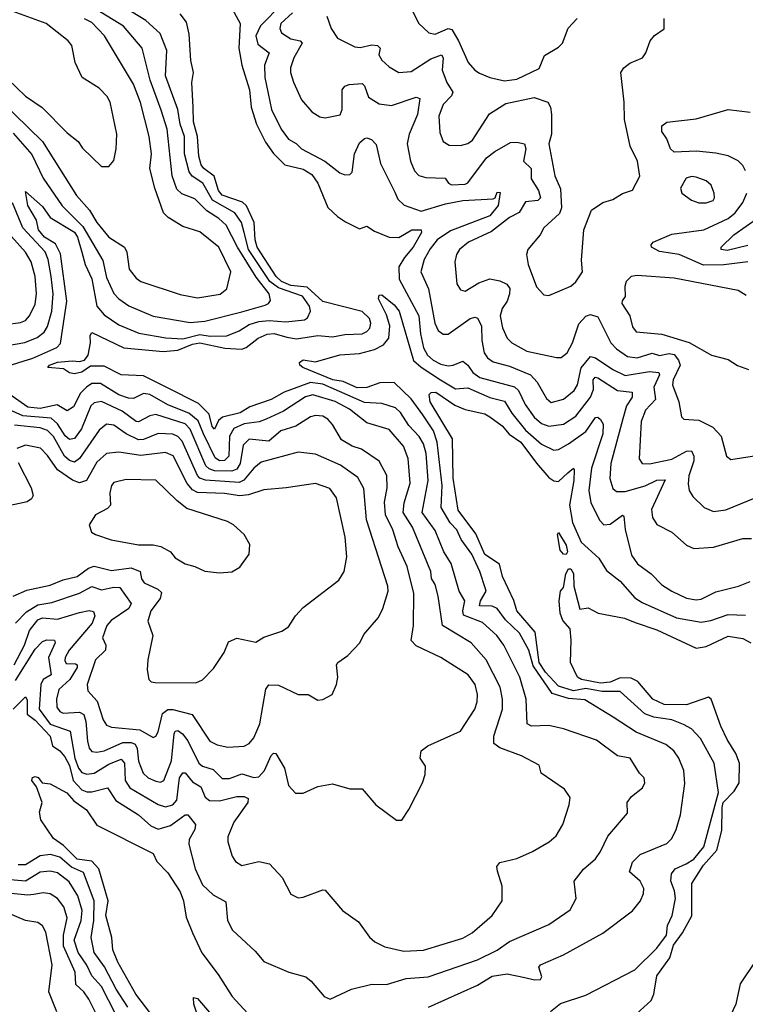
# Model space of a CAD drawing. Extents: x 1552294 to 1694791, y 811929 to 917222.
# Tile 378 of 643: x 1624352 to 1627305, y 902134 to 906141. Entities that reach past the tile are written whole.
import ezdxf

# ---------------------------------------------------------------- set-up
doc = ezdxf.new("R2010")
doc.units = 0

msp = doc.modelspace()

# ---------------------------------------------------------------- linework, layer by layer
at = {"layer": '0CON10XD'}
for points in [[(1624305, 904731.3), (1624405, 904763.1), (1624502.9, 904807.1), (1624517.8, 904822.2), (1624542.9, 904995), (1624518, 905188), (1624497.9, 905227.9), (1624452.2, 905255), (1624428.5, 905285), (1624420.7, 905325), (1624384.8, 905385), (1624375, 905441.2), (1624445, 905380.8), (1624475.5, 905335.5), (1624575, 905275.5), (1624586.9, 905255), (1624604.6, 905194.6), (1624618.1, 905145), (1624645.4, 905085.4), (1624665.7, 904975), (1624695, 904939.5), (1624755, 904899), (1624837.1, 904865), (1624946.2, 904846.2), (1625015, 904842.4), (1625085, 904859.9), (1625126.9, 904853.1), (1625195, 904854.4), (1625245, 904874.4), (1625285, 904899.8), (1625325, 904912.7), (1625366.4, 904916.4), (1625435, 904910.7), (1625510.2, 904919.8), (1625523.3, 904926.7), (1625535.4, 904955), (1625531.6, 904975), (1625503.1, 905015), (1625405, 905049.3), (1625369.1, 905075), (1625282.4, 905205), (1625264.5, 905274.5), (1625253.7, 905315), (1625226.6, 905355), (1625136.2, 905406.2), (1625097.2, 905475), (1625054.1, 905504.1), (1625041.3, 905521.3), (1625022.5, 905595), (1625022.5, 905665), (1625004.7, 905715), (1624995.5, 905775), (1624945, 905912.5), (1624950.5, 906015), (1624923.3, 906085), (1624865, 906137.2), (1624729.6, 906219.6)], [(1624264.6, 905935), (1624375, 905829.6), (1624442.9, 905782.9), (1624545, 905679.5), (1624589.4, 905645), (1624607.9, 905617.9), (1624685, 905543.8), (1624715, 905543.8), (1624735, 905567.5), (1624744.3, 905615), (1624746.8, 905675), (1624720, 905805), (1624707.4, 905827.4), (1624675, 905861.5), (1624605.7, 905905), (1624577, 905967), (1624563.5, 906035), (1624548.9, 906055), (1624460, 906125), (1624294.6, 906185)], [(1624735, 905026.9), (1624755, 905004.1), (1624796.3, 904976.3), (1624895, 904934.2), (1625045, 904908.3), (1625105, 904914.4), (1625255, 904951.5), (1625350.6, 904979.4), (1625364.1, 904985.9), (1625371.8, 904998.2), (1625366.9, 905025), (1625313.4, 905093.4), (1625238, 905215), (1625191.4, 905305), (1625161.8, 905331.8), (1625112.6, 905362.6), (1625065, 905411.9), (1625011.3, 905431.3), (1624991.1, 905451.1), (1624972.4, 905505), (1624952.4, 905695), (1624927.3, 905772.7), (1624882.8, 905895), (1624850, 906025), (1624773.7, 906113.7), (1624665, 906181.2)], [(1625215.9, 906185), (1625249.2, 906125), (1625243.1, 906025), (1625256.1, 905955), (1625287.3, 905855), (1625294.3, 905785), (1625315.2, 905715), (1625352, 905642), (1625385, 905596.7), (1625430.5, 905550.5), (1625505, 905532.8), (1625540.5, 905510.5), (1625565.6, 905475), (1625605.9, 905375.9), (1625645, 905339.6), (1625678.2, 905318.2), (1625735, 905289.4), (1625765, 905300), (1625795, 905280), (1625855, 905255.4), (1625895, 905254.7), (1625947.5, 905285), (1625985.7, 905285), (1625987.1, 905275), (1625952.3, 905215), (1625917.2, 905172.8), (1625894.8, 905135), (1625896.6, 905085), (1625975.5, 904935), (1625982.2, 904862.2), (1625995.4, 904804.6), (1626011.9, 904775), (1626033.7, 904755), (1626065, 904738.1), (1626095, 904732.2), (1626116, 904734), (1626155, 904751.1), (1626174.8, 904734.8), (1626195.8, 904705), (1626224.6, 904684.6), (1626365, 904647), (1626381.6, 904631.6), (1626408.4, 904575), (1626445, 904523), (1626475, 904497.1), (1626505, 904486.5), (1626565, 904494.4), (1626615, 904527), (1626675.2, 904605), (1626686.5, 904635), (1626685.4, 904675), (1626693.9, 904686.1), (1626705, 904683.6), (1626785, 904631.9), (1626844.6, 904624.6), (1626843.6, 904605), (1626821.4, 904568.6), (1626806.6, 904516.6), (1626757.8, 904335), (1626753.8, 904273.8), (1626765, 904232.5), (1626780.6, 904220.6), (1626815, 904221.1), (1626896.7, 904243.3), (1626945, 904267.3), (1626978.7, 904268.7), (1626923.1, 904146.9), (1626926.4, 904115), (1626945, 904086.9), (1627005, 904055.4), (1627065, 904002.7), (1627095, 903988.8), (1627175, 903994.6), (1627295, 904029.6), (1627329.8, 904029.8)], [(1625419.6, 906205), (1625331.8, 906115), (1625312, 906075), (1625320.9, 906040.9), (1625366.9, 906005), (1625348.4, 905955), (1625349.8, 905905), (1625376.6, 905775), (1625415.3, 905695), (1625445, 905654.6), (1625476.5, 905636.5), (1625497.8, 905615), (1625593.5, 905565), (1625655, 905516.7), (1625675, 905508.9), (1625695, 905510), (1625705, 905520), (1625714.2, 905595), (1625735, 905638.9), (1625755, 905657.5), (1625765, 905660), (1625783, 905653), (1625802.9, 905632.9), (1625820.2, 905555), (1625878.5, 905438.5), (1625890.5, 905410.5), (1625916.3, 905386.3), (1625985, 905362), (1626085, 905391.7), (1626155, 905404.4), (1626278.5, 905411.5), (1626286.2, 905415), (1626295, 905438.6), (1626307, 905437), (1626298.8, 905385), (1626265, 905342.6), (1626105, 905281.4), (1626050.2, 905245), (1626021.4, 905208.6), (1625997.7, 905165), (1625984.7, 905115), (1626015.4, 905045), (1626041.1, 904905), (1626055.2, 904875.2), (1626075, 904860.4), (1626095, 904860.4), (1626185, 904924.7), (1626205, 904930), (1626215, 904926.1), (1626230.4, 904895), (1626231.7, 904835), (1626241.9, 904785), (1626254.8, 904764.8), (1626278.9, 904748.9)], [(1625940.5, 906195), (1625975, 906125.8), (1626017.1, 906087.1), (1626042.1, 906082.1), (1626095, 906104.8), (1626110.2, 906100.2), (1626137.4, 906055), (1626176.9, 905966.9), (1626203.3, 905935), (1626223, 905923), (1626265, 905905.4), (1626325, 905891.6), (1626375, 905899.1), (1626465, 905941.9), (1626488, 905995), (1626545, 906029.2), (1626560.8, 906045), (1626583.8, 906106.2), (1626620.8, 906145)], [(1624215, 905867.9), (1624444.6, 905644.6), (1624582.7, 905425), (1624635.7, 905365), (1624665, 905315.3), (1624715, 905255.3), (1624778.5, 905215), (1624788.2, 905195), (1624796.9, 905125), (1624825, 905089.1), (1624844.3, 905075), (1625005, 905021.8), (1625075, 905009.3), (1625167, 905023), (1625194.5, 905045), (1625211.5, 905115), (1625162.5, 905215), (1625085, 905277.3), (1625015, 905299.1), (1624955.7, 905335.7), (1624937.1, 905355), (1624901.5, 905455), (1624881.1, 905535), (1624888.1, 905595), (1624878.9, 905665), (1624843.7, 905803.7), (1624815, 905878.2), (1624696.4, 906075), (1624645, 906128.8), (1624615, 906143.6)], [(1626042.2, 904062.2), (1625990, 904135), (1626013.8, 904265), (1626006.3, 904375), (1625995, 904414.4), (1625976.8, 904445), (1625935, 904489.3), (1625901.8, 904541.8), (1625881.2, 904561.2), (1625825, 904579.1), (1625755, 904582.4), (1625585, 904656.9), (1625535, 904663.6), (1625428.2, 904625), (1625375, 904595.2), (1625288.5, 904565), (1625248.9, 904541.1), (1625176.8, 904523.2), (1625160.8, 904509.2), (1625145, 904474.5), (1625134.5, 904485), (1625122.8, 904535), (1625078.7, 904578.7), (1624953, 904643), (1624855, 904690.6), (1624765, 904695.8), (1624695, 904730.8), (1624639.5, 904730.5), (1624605, 904706.8), (1624575, 904698.8), (1624555, 904703.6), (1624530, 904720), (1624466.7, 904725), (1624472.5, 904735), (1624505, 904746.6), (1624565, 904752.5), (1624595, 904749.1), (1624616, 904755), (1624630.6, 904775), (1624639.6, 904825), (1624638.5, 904855), (1624645, 904867.1), (1624775, 904805.2), (1624935, 904790.3), (1624995, 904795.7), (1625055, 904820.1), (1625085, 904825.7), (1625186.1, 904803.9), (1625255, 904799.7), (1625273.5, 904806.5), (1625321.6, 904845), (1625358.6, 904861.4), (1625386.6, 904863.4), (1625438.5, 904848.5), (1625477.9, 904842.1), (1625565, 904855.7), (1625625, 904849.8), (1625675, 904859.5), (1625745, 904862.2), (1625765, 904871.3), (1625776.3, 904885), (1625781.1, 904905), (1625775.2, 904925), (1625745, 904953.2), (1625585, 904993.6), (1625522, 905052), (1625455, 905058.7), (1625416.9, 905075), (1625395, 905094.9), (1625318.3, 905215), (1625310.1, 905245), (1625305.3, 905315.3), (1625275, 905383.1), (1625257.9, 905397.9), (1625175, 905426.6), (1625161.1, 905445), (1625143.7, 905503.7), (1625100.6, 905535), (1625089.8, 905549.8), (1625080.2, 905585), (1625075.5, 905665), (1625059.1, 905725), (1625057.4, 905785), (1625051.5, 905885), (1625058.9, 905925), (1625048.2, 905975), (1625041.1, 906081.1), (1625030, 906130), (1625004.5, 906165)], [(1625461.2, 906168.8), (1625414.2, 906125), (1625409.7, 906105), (1625417.3, 906087.3), (1625455, 906063), (1625492.9, 906055), (1625500.9, 906045), (1625467.8, 905985), (1625453.4, 905945), (1625453.3, 905925), (1625465.9, 905885.9), (1625498.9, 905815), (1625540, 905765), (1625573.3, 905745), (1625595, 905741.4), (1625656.2, 905753.8), (1625663.3, 905775), (1625663.8, 905855), (1625675, 905870.5), (1625692.6, 905877.4), (1625745, 905881.5), (1625755, 905871.4), (1625770.9, 905825), (1625815, 905797.8), (1625865, 905791.9), (1625965, 905825.7), (1625980.4, 905820.4), (1625971, 905755), (1625937, 905675), (1625928.9, 905635), (1625942.3, 905565), (1625958.7, 905525), (1625976.2, 905506.2), (1626005, 905498.6), (1626082.5, 905495), (1626096.2, 905475), (1626108.3, 905468.3), (1626165, 905471.6), (1626175, 905477.1), (1626251.5, 905578.5), (1626285, 905604.4), (1626349.2, 905640.8), (1626375, 905642.6), (1626405.4, 905635), (1626411, 905615), (1626402.4, 905565), (1626432.5, 905535), (1626433.5, 905493.5), (1626463.3, 905445), (1626471.2, 905415), (1626460, 905405), (1626410.3, 905399.7), (1626384.3, 905355.7), (1626345, 905335.3), (1626271.3, 905278.7), (1626178.2, 905235), (1626141.8, 905205), (1626129.3, 905185), (1626121.8, 905155), (1626131.2, 905065), (1626145, 905041.1), (1626165, 905036.2), (1626220.8, 905069.2), (1626265, 905085.7), (1626305, 905078.4), (1626334, 905064), (1626346, 905046), (1626344.8, 905025), (1626335.2, 904995), (1626314.8, 904965), (1626306.7, 904935), (1626317.1, 904887.1), (1626336, 904845), (1626355, 904825.3), (1626415, 904791.6), (1626536.1, 904766.1), (1626555, 904766.4), (1626580, 904785), (1626601.2, 904825), (1626627.5, 904902.5), (1626655, 904934.7), (1626675, 904941.2), (1626705, 904930.9), (1626757.8, 904825), (1626780.7, 904800.7), (1626825, 904770.4), (1626865, 904764.1), (1626925, 904783.3), (1626955, 904774.1), (1626995, 904782.3), (1627015, 904777.4), (1627032.9, 904755), (1627039.7, 904735), (1627011.6, 904675), (1627008.7, 904655), (1627033.6, 904585), (1627044.4, 904524.4), (1627055, 904514.3), (1627115, 904510.9), (1627171.8, 904481.8), (1627205.9, 904445.9), (1627228, 904365), (1627245, 904350.8), (1627445, 904381.5)], [(1625601.1, 906155), (1625618.6, 906105), (1625645.4, 906065.4), (1625715, 906030), (1625737.2, 906027.2), (1625785, 906037.6), (1625807.5, 906035), (1625818.1, 906025), (1625812.9, 905997.1), (1625825, 905976.5), (1625855, 905948.9), (1625895, 905925.6), (1625945, 905930), (1626025, 905981.6), (1626067.8, 905997.8), (1626075.5, 905985), (1626070.8, 905935), (1626089.5, 905885), (1626114, 905845), (1626108.7, 905831.3), (1626074.6, 905795), (1626057.3, 905747.3), (1626061.7, 905681.7), (1626075.4, 905645.4), (1626099.5, 905629.5), (1626145, 905628.8), (1626175, 905636.6), (1626195, 905650.4), (1626263.1, 905756.9), (1626330.1, 905799.9), (1626445, 905823.7), (1626500.4, 905805), (1626512.1, 905785), (1626515.8, 905755), (1626516.2, 905675), (1626504.7, 905635), (1626529.6, 905505), (1626552.2, 905452.2), (1626556.5, 905375), (1626548.4, 905351.6), (1626485, 905293.8), (1626470, 905265), (1626418.9, 905205), (1626413.8, 905185), (1626420.4, 905145), (1626455, 905053.8), (1626485, 905021.2), (1626505, 905018), (1626595, 905055.8), (1626615, 905074.2), (1626641.9, 905115), (1626638.3, 905161.7), (1626647.5, 905285), (1626678, 905365), (1626725, 905396.7), (1626765, 905408.8), (1626805, 905433.8), (1626845, 905446.7), (1626875.9, 905504.1), (1626865.6, 905565), (1626836.4, 905626.4), (1626813.1, 905735), (1626811.4, 905805), (1626797.5, 905925), (1626810, 905945), (1626835, 905964.3), (1626886.7, 905985), (1626900, 906005), (1626916.7, 906055), (1626935, 906076), (1626975, 906103.3), (1626974.2, 906145.8)], [(1627305.6, 905525.6), (1627295, 905547.3), (1627276, 905566), (1627235, 905586.3), (1627185, 905597.6), (1627106, 905606), (1627015, 905601.8), (1627000, 905615), (1626985.3, 905655.3), (1626964.5, 905685), (1626965, 905708), (1626985, 905723.8), (1627105, 905736.6), (1627235.2, 905775.2), (1627325, 905763.7)], [(1624325, 905678.1), (1624401.5, 905591.5), (1624447.4, 905495), (1624525, 905383.2), (1624609, 905299), (1624690.5, 905160.5), (1624705, 905091.4), (1624735, 905026.9)], [(1627145, 905394.6), (1627174.2, 905405), (1627178.8, 905415), (1627178, 905435), (1627165, 905467.8), (1627145, 905484.5), (1627105, 905500), (1627085, 905501.9), (1627063.8, 905495), (1627041.2, 905455), (1627046.2, 905435), (1627085, 905405.8), (1627115.6, 905395.6), (1627145, 905394.6)], [(1627315, 905155.7), (1627216.8, 905143.2), (1627135, 905142), (1627035, 905185.2), (1626955, 905197.6), (1626923.1, 905215), (1626921.5, 905225), (1626930, 905235), (1627005, 905267.1), (1627135.2, 905284.8), (1627235, 905331.6), (1627263.1, 905355), (1627295, 905396.4), (1627310.5, 905435)], [(1624245, 904805.2), (1624372.9, 904827.1), (1624423.1, 904846.9), (1624451.4, 904868.6), (1624465, 904891.9), (1624482.4, 904955), (1624487.2, 905025), (1624480.4, 905095), (1624468.1, 905165), (1624455.7, 905195.7), (1624364.1, 905294.1), (1624322.4, 905395)], [(1627315, 905221.4), (1627231, 905201), (1627206.7, 905205), (1627205.8, 905215), (1627257.5, 905265), (1627357.8, 905335)], [(1624285, 904898.4), (1624355, 904908.1), (1624375, 904916.7), (1624391.8, 904935), (1624415, 904982.9), (1624420.2, 905025), (1624415.2, 905095), (1624397.8, 905155), (1624375.2, 905195), (1624318.7, 905258.7)], [(1627307.8, 905017.8), (1627275, 905038.2), (1627015, 905088.7), (1626865, 905100), (1626840, 905095), (1626820, 905075), (1626814.3, 905055), (1626816, 905014), (1626802.9, 904997.1), (1626802.5, 904985), (1626834.6, 904935), (1626845, 904890), (1626860.3, 904870.3), (1626965, 904860.4), (1627076.4, 904826.4), (1627167.5, 904775), (1627235, 904757.5), (1627273.2, 904733.2), (1627317.5, 904717.5)], [(1626015, 902122.2), (1626215, 902211.6), (1626275, 902247.8), (1626335, 902257.5), (1626407.2, 902242.8), (1626446.2, 902233.8), (1626471.4, 902235), (1626476.7, 902245), (1626464.1, 902285), (1626471.1, 902295), (1626564.2, 902335), (1626725, 902422.9), (1626845.9, 902514.1), (1626877.8, 902555), (1626890.6, 902585), (1626892.2, 902605), (1626876.5, 902635), (1626832.9, 902672.9), (1626845, 902712.5), (1626876.4, 902743.6), (1626985, 902788.2), (1627005, 902808.6), (1627022.7, 902845), (1627041.2, 902905), (1627058.3, 903031.7), (1627054, 903085), (1627034, 903135), (1627013.1, 903165), (1626981.1, 903191.1), (1626861, 903241), (1626767.1, 903302.9), (1626652.1, 903372.1), (1626585, 903377.9), (1626518.2, 903398.2), (1626441.4, 903511.4), (1626423.1, 903575), (1626385, 903644.3), (1626328.9, 903698.9), (1626294.2, 903745), (1626275, 903753.3), (1626223.3, 903755), (1626226.8, 903775), (1626249.4, 903815), (1626247.8, 903825), (1626224.1, 903895), (1626191.1, 903965), (1626148.3, 904025), (1626131.2, 904065), (1626103.3, 904093.3), (1626066.3, 904155), (1626070.8, 904245), (1626051.1, 904421.1), (1626035, 904466.9), (1625991.9, 904531.9), (1625945, 904598.1), (1625875, 904664), (1625816.8, 904663.2), (1625765, 904643.4), (1625725, 904643), (1625668, 904668), (1625626.4, 904675), (1625504.3, 904725), (1625492.2, 904735), (1625490.6, 904745), (1625505, 904756.2), (1625555, 904748.8), (1625655, 904776.1), (1625735, 904782.5), (1625795, 904798.3), (1625832.3, 904817.7), (1625853.8, 904845), (1625858.3, 904895), (1625845, 904939.4), (1625811.2, 905005), (1625815, 905019.5), (1625825, 905020.9), (1625875, 904980), (1625895.9, 904955), (1625954.3, 904754.3), (1625985, 904726.3), (1626064.5, 904674.5)], [(1626278.9, 904748.9), (1626345, 904731), (1626430.4, 904695), (1626457.1, 904665), (1626495, 904598.9), (1626515, 904582.5), (1626565, 904596.7), (1626608.5, 904631.5), (1626621.7, 904655), (1626636.2, 904723.8), (1626675, 904769.3), (1626695, 904764.8), (1626765, 904717), (1626815, 904692), (1626915, 904709.5), (1626952.2, 904705), (1626955.7, 904695), (1626932.3, 904645), (1626939, 904595), (1626898.3, 904551.7), (1626881.4, 904505), (1626873.2, 904353.2), (1626885, 904334.5), (1626915, 904332.9), (1627005, 904352.7), (1627065, 904384.6), (1627085, 904385.6), (1627094.7, 904365), (1627095.2, 904345), (1627075.2, 904285), (1627071.9, 904251.9), (1627076.2, 904225), (1627090.5, 904200.5), (1627137.5, 904155), (1627175, 904139.6), (1627225, 904146), (1627345, 904194.5)], [(1624335, 903451.5), (1624415, 903579.3), (1624445, 903610.3), (1624462.6, 903617.4), (1624493.3, 903615), (1624496.5, 903605), (1624469.3, 903545), (1624479.6, 903475), (1624446.7, 903455), (1624437, 903435), (1624430.6, 903335), (1624475, 903273.1), (1624556.8, 903245), (1624576.2, 903135), (1624590.5, 903095), (1624605, 903077.6), (1624625, 903070.6), (1624655, 903074.4), (1624715, 903111.6), (1624765, 903131.4), (1624777.9, 903115), (1624780.8, 903045), (1624800.3, 903015), (1624915, 902947.5), (1624945, 902938), (1624975, 902945.2), (1624991.8, 902965), (1625002.6, 903055), (1625015, 903076.3), (1625025, 903075.3), (1625055, 903039.7), (1625088.4, 903018.4), (1625106.7, 902976.7), (1625123.8, 902963.8), (1625165, 902961.4), (1625235, 902979.8), (1625265, 902979.7), (1625281.2, 902971.2), (1625280.5, 902955), (1625223.5, 902875), (1625199.3, 902815), (1625199.3, 902795), (1625216.6, 902736.6), (1625229.6, 902715), (1625255, 902698), (1625325, 902714.6), (1625368.8, 902705), (1625420.3, 902650.3), (1625455, 902582), (1625485, 902567.5), (1625505, 902569.2), (1625585, 902600), (1625595, 902598), (1625665, 902516), (1625729.8, 902469.8), (1625775, 902407.5), (1625797.4, 902387.4), (1625837.4, 902367.4), (1625915, 902350), (1625995, 902353.4), (1626155, 902402.5), (1626192.9, 902425), (1626274.5, 902495), (1626315.4, 902554.6), (1626315.6, 902615), (1626296.5, 902675), (1626293.5, 902695), (1626305, 902710.6), (1626375, 902727.5), (1626438, 902755), (1626506, 902795), (1626535, 902820), (1626561.4, 902865), (1626587.8, 902945), (1626591.5, 902975), (1626569, 903009), (1626473.3, 903075), (1626465, 903106.7), (1626393.8, 903145), (1626305, 903178.1), (1626281.8, 903195), (1626281.4, 903225), (1626316.7, 903335), (1626317.1, 903375), (1626307, 903425), (1626250.3, 903535), (1626189.3, 903605), (1626071.8, 903675), (1626054.2, 903795), (1626042.3, 903842.3), (1626027.2, 903867.2), (1626024.7, 903895.3), (1625950.6, 904075), (1625911.7, 904135), (1625916.8, 904175), (1625941.2, 904255), (1625932.8, 904355), (1625913.7, 904405), (1625855, 904472.8), (1625765, 904500.6), (1625693.3, 904555), (1625635, 904587.2), (1625545, 904613.8), (1625515, 904605.5), (1625425, 904547.9), (1625355, 904514.4), (1625325.8, 904504.2), (1625265, 904495.9), (1625222.5, 904477.5), (1625204.9, 904445.1), (1625203, 904365), (1625185, 904346.5), (1625165, 904345.5), (1625146.9, 904356.9), (1625099.1, 904455), (1625077.8, 904507.8), (1625040, 904540), (1624955, 904573.2), (1624881.8, 904615), (1624855, 904619.2), (1624815, 904598.6), (1624795, 904600.9), (1624755, 904614.5), (1624679.9, 904659.9), (1624645, 904660), (1624623, 904645), (1624599.7, 904620.3), (1624570.9, 904565), (1624545, 904548.5), (1624503.7, 904573.7), (1624435, 904558.3), (1624385, 904564.1), (1624308, 904618)], [(1626064.5, 904674.5), (1626125, 904638), (1626175, 904642.8), (1626265, 904603.2), (1626325, 904588.2), (1626355, 904538.9), (1626410, 904470.1), (1626475, 904412.9), (1626525, 904388.1), (1626545, 904391.6), (1626585.2, 904414.8), (1626655.5, 904464.5), (1626695, 904521.1), (1626705, 904522.7), (1626715, 904514), (1626725.5, 904495), (1626724.6, 904455), (1626678.4, 904315), (1626667.2, 904225), (1626676.3, 904175), (1626712.6, 904102.6), (1626729.2, 904085), (1626755, 904087.8), (1626805, 904124.3), (1626810.8, 904120.8), (1626816.2, 904066.2), (1626841.5, 903961.5), (1626866.2, 903926.2), (1626921.4, 903885), (1626965, 903840.5), (1627005, 903814.6), (1627065, 903786.1), (1627105, 903779.6), (1627125, 903783.1), (1627185, 903811.8), (1627276.2, 903835), (1627325, 903854.5)], [(1626511.4, 902105), (1626552.7, 902137.3), (1626655, 902171.4), (1626855, 902274.2), (1626945, 902362.5), (1626983.3, 902415), (1626988.4, 902455), (1627006.7, 902495), (1627020.7, 902565), (1627016.8, 902595), (1627001.8, 902635), (1627004, 902665), (1627019.5, 902685), (1627064.2, 902705), (1627095, 902724.7), (1627135.3, 902775), (1627196.1, 902996.1), (1627177.8, 903115), (1627122.3, 903215), (1627085, 903254.6), (1627052.5, 903272.5), (1627005, 903291.6), (1626932.3, 903302.3), (1626895, 903316), (1626795, 903407), (1626722.7, 903407.3), (1626655, 903419), (1626605, 903409.1), (1626545, 903428.2), (1626491, 903485), (1626465.4, 903525), (1626448.8, 903648.8), (1626374.2, 903735), (1626363, 903777), (1626316.7, 903875), (1626304.8, 903925), (1626244.4, 903964.4), (1626207.7, 904047.7), (1626136, 904145), (1626115.1, 904275), (1626112.4, 904435), (1626021.9, 904585), (1626017.6, 904615), (1626026.4, 904623.6), (1626045, 904625.2), (1626121.8, 904571.8), (1626165, 904553.9), (1626245, 904536.2), (1626265.5, 904525), (1626315, 904488.1), (1626343.9, 904453.9), (1626391.7, 904421.7), (1626455, 904335.7), (1626505, 904278.2), (1626525, 904264.2), (1626545, 904261.8), (1626582.9, 904297.1), (1626605, 904315.5), (1626608.3, 904308.3), (1626607.3, 904265), (1626588.6, 904165), (1626601.3, 904095), (1626637, 904015), (1626708.6, 903948.6), (1626739.5, 903899.5), (1626795, 903855.3), (1626855, 903788.4), (1626885, 903769.4), (1627025, 903707), (1627125, 903688.8), (1627164.5, 903695.5), (1627235, 903720.2), (1627305, 903717.4)], [(1624329, 903515), (1624371.6, 903595), (1624391.6, 903655), (1624425, 903697.7), (1624445, 903707), (1624505, 903700.9), (1624595, 903728.7), (1624635, 903735.8), (1624652.3, 903732.3), (1624657.6, 903715), (1624646, 903685), (1624553.4, 903575), (1624537.3, 903545), (1624535, 903533.3), (1624541.3, 903521.3), (1624578.7, 903518.7), (1624585.2, 903515.2), (1624585.6, 903505), (1624555.5, 903455), (1624511.6, 903415), (1624501, 903375), (1624503, 903343), (1624514.6, 903325), (1624528, 903318), (1624595, 903322.5), (1624612.7, 903312.7), (1624620.7, 903285), (1624627.3, 903205), (1624635, 903175.7), (1624645, 903163.1), (1624665, 903159.5), (1624695, 903165.6), (1624771.3, 903198.7), (1624805, 903198.6), (1624822, 903192), (1624829.7, 903175), (1624835, 903123.1), (1624854.2, 903075), (1624875, 903055.7), (1624905, 903041.4), (1624925, 903038), (1624937.9, 903045), (1624968.9, 903125), (1624979.6, 903235), (1624985, 903244.6), (1624995, 903247.6), (1625014.2, 903235), (1625035.6, 903205.6), (1625080.5, 903115), (1625095, 903103.1), (1625138.8, 903088.8), (1625175, 903053.3), (1625205, 903052.2), (1625255, 903072.1), (1625305, 903056.2), (1625325, 903060), (1625348.1, 903085), (1625375, 903145.8), (1625385, 903156), (1625394.1, 903154.1), (1625429.5, 903095), (1625445, 903024), (1625473.5, 902993.5), (1625505, 902993.1), (1625565, 903020.6), (1625625, 903030.8), (1625695, 903010.8), (1625745, 903010), (1625801.2, 902945), (1625885, 902882.5), (1625906.4, 902883.6), (1625935, 902926.7), (1625991.4, 903035), (1626001.5, 903068.5), (1626003.2, 903103.2), (1625980.8, 903135), (1625985.8, 903165), (1626012.5, 903185), (1626145.6, 903245), (1626203.8, 903335), (1626213.3, 903365), (1626214.1, 903395), (1626204.7, 903435), (1626176.9, 903475), (1626065, 903544.6), (1625965, 903593.1), (1625945, 903614.2), (1625954, 903675), (1625956.1, 903805), (1625928.3, 903915), (1625891.9, 903995), (1625870, 904065), (1625840.6, 904125), (1625836.5, 904176.5), (1625846.7, 904235), (1625845.2, 904285.2), (1625814.3, 904344.3), (1625742.2, 904392.2), (1625704.8, 904404.8), (1625661.2, 904431.2), (1625625, 904492.9), (1625605, 904515.5), (1625585, 904526.9), (1625555, 904529.6), (1625535, 904523.8), (1625475, 904485.8), (1625415, 904466.8), (1625365, 904425.7), (1625285, 904433.7), (1625261.4, 904408.6), (1625248.3, 904335), (1625235, 904311.2), (1625215, 904303.1), (1625144.8, 904304.8), (1625122.2, 904312.2), (1625109.1, 904325), (1625045, 904473.7), (1625025, 904495.7), (1624905, 904533.3), (1624881, 904529), (1624835, 904503.5), (1624825, 904506), (1624768, 904548), (1624685, 904586.3), (1624655, 904581.6), (1624640.8, 904569.2), (1624603.4, 904475), (1624575, 904436.3), (1624555, 904431.6), (1624536.8, 904446.8), (1624505, 904496.6), (1624479.3, 904519.3), (1624365, 904528.9), (1624242.2, 904582.2)], [(1624334.6, 903685.4), (1624379.7, 903730.3), (1624425, 903758.8), (1624481.8, 903768.2), (1624595, 903806.2), (1624645, 903834.2), (1624685, 903820.6), (1624735, 903831.8), (1624759.7, 903829.7), (1624805.3, 903765), (1624795.3, 903745), (1624724.4, 903695.6), (1624706, 903675), (1624688.4, 903625), (1624702, 903595), (1624701.2, 903575), (1624660.2, 903535), (1624626, 903435), (1624629.1, 903409.1), (1624667, 903367), (1624691.1, 903291.1), (1624705, 903270), (1624725, 903261.9), (1624840.6, 903250.6), (1624895, 903218.9), (1624905, 903224.4), (1624915, 903242.5), (1624933.4, 903316.6), (1624955, 903334), (1624975, 903333.6), (1625053.2, 903313.2), (1625124.8, 903204.8), (1625155, 903189.2), (1625199.3, 903180.7), (1625265, 903183.6), (1625285.3, 903194.7), (1625305, 903218.6), (1625328.4, 903275), (1625353.6, 903416.4), (1625365, 903434.4), (1625405, 903432), (1625485, 903394), (1625525, 903394), (1625565, 903371.2), (1625585, 903373.8), (1625623.8, 903395), (1625640.8, 903435), (1625645.7, 903465), (1625641.2, 903515), (1625645.9, 903524.1), (1625687, 903553), (1625735.5, 903604.5), (1625752, 903638), (1625811.5, 903708.5), (1625829.6, 903745), (1625850.7, 903815), (1625850.4, 903835), (1625762.5, 904105), (1625752.5, 904232.5), (1625727.7, 904277.7), (1625657.4, 904327.4), (1625555, 904372.9), (1625485, 904380), (1625335, 904339.4), (1625304.9, 904315.1), (1625263.8, 904266.2), (1625245, 904256.6), (1625107.2, 904267.2), (1625085.3, 904275), (1625075.7, 904285.7), (1625012.8, 904425), (1624995, 904444.8), (1624975, 904454.5), (1624915, 904456), (1624855, 904432.1), (1624835, 904431.4), (1624785.4, 904455.4), (1624735, 904490), (1624705, 904494), (1624675, 904470.8), (1624595, 904354.7), (1624575, 904340), (1624555, 904347), (1624534.1, 904364.1), (1624489.4, 904445), (1624465, 904468.9), (1624435, 904479.5), (1624330.8, 904490.8)], [(1625435.4, 904235.4), (1625345, 904226.7), (1625282.9, 904207.1), (1625247.5, 904202.5), (1625185, 904211.8), (1625075, 904216.7), (1625055, 904227.9), (1625033, 904253), (1624975.6, 904365.6), (1624945, 904379.8), (1624845, 904367.3), (1624755, 904380), (1624705, 904375.3), (1624665, 904339.3), (1624624, 904266), (1624595, 904256.1), (1624567.2, 904267.2), (1624505, 904309.1), (1624465, 904366.7), (1624436.5, 904396.5), (1624375, 904409.1), (1624339.4, 904395)], [(1624345, 904338.6), (1624398.7, 904235), (1624405.9, 904204.1), (1624399.6, 904190.4), (1624381.7, 904178.3), (1624301.1, 904161.1)], [(1624325, 903795.3), (1624380.7, 903819.3), (1624475, 903839.3), (1624528.3, 903861.7), (1624585, 903874.1), (1624631.6, 903908.4), (1624655, 903917), (1624725, 903899.5), (1624805, 903909.6), (1624842.3, 903895), (1624847.3, 903865), (1624858.6, 903848.6), (1624913.7, 903823.7), (1624929.3, 903809.3), (1624923.3, 903785), (1624884.8, 903735), (1624872.8, 903692.8), (1624893.6, 903635), (1624872.9, 903535), (1624870, 903495), (1624877.5, 903455), (1624886.2, 903446.2), (1624902.9, 903442.9), (1625067.8, 903442.2), (1625095, 903453.8), (1625140.3, 903499.7), (1625184.2, 903565), (1625200.9, 903609.1), (1625235, 903623.1), (1625312.1, 903607.9), (1625345, 903627.8), (1625418.3, 903651.7), (1625445, 903670), (1625474.3, 903715), (1625505, 903748.6), (1625649.8, 903860.2), (1625672.2, 903895), (1625682.9, 903955), (1625676.7, 904035), (1625641.5, 904195), (1625613.4, 904233.4), (1625555, 904253.6), (1625435.4, 904235.4)], [(1625165, 903890), (1625215, 903894), (1625247, 903913), (1625286, 903965), (1625288, 904005), (1625265, 904046.2), (1625221.2, 904085), (1625197.9, 904097.9), (1625031.9, 904151.9), (1624992.1, 904182.1), (1624905, 904266.4), (1624785, 904269.6), (1624735, 904256.9), (1624725.5, 904244.5), (1624719.1, 904215), (1624721.4, 904165), (1624708.9, 904151.1), (1624660, 904125), (1624634, 904085), (1624644, 904055), (1624660, 904045), (1624723.8, 904023.8), (1624835, 904003.6), (1624895, 904003.1), (1624926.4, 903996.4), (1624965.6, 903975.6), (1624985, 903950), (1625025, 903926.2), (1625065, 903916), (1625105, 903896.2), (1625165, 903890)], [(1624325.6, 903335), (1624375, 903385.6), (1624382.2, 903372.2), (1624382.1, 903315), (1624415, 903290.3), (1624475.2, 903225), (1624485.3, 903185.3), (1624515, 903165.7), (1624535, 903140.5), (1624554.4, 903105), (1624568.9, 903045), (1624605, 903006.7), (1624625, 902998.1), (1624645, 902998.1), (1624709.2, 903015), (1624742.9, 902962.9), (1624835, 902904.2), (1624885, 902860.5), (1624915, 902846.7), (1624965, 902861.5), (1625025, 902905.3), (1625035.6, 902905), (1625066.9, 902865), (1625064.5, 902845), (1625041.1, 902805), (1625040, 902785), (1625065.5, 902685), (1625095, 902620), (1625138.8, 902578.8), (1625191.1, 902551.1), (1625197.8, 902475), (1625217.5, 902435), (1625309.9, 902349.9), (1625345, 902307.5), (1625447.5, 902265), (1625516.2, 902245), (1625538, 902228), (1625591.2, 902165), (1625615, 902154.2), (1625702.5, 902195), (1625785, 902215.3), (1625845, 902214.1), (1625925, 902238.3), (1626013.8, 902246.2), (1626215, 902315.2), (1626295, 902353.5), (1626345, 902389.7), (1626505, 902458.2), (1626591.7, 902518.3), (1626615.8, 902565), (1626608, 902635), (1626646.2, 902683.8), (1626695, 902725.7), (1626715.6, 902755), (1626745, 902818.6), (1626825, 902911.2), (1626824.2, 902955), (1626841.1, 902978.9), (1626886.7, 903015), (1626896.2, 903035), (1626893.1, 903055), (1626874.1, 903074.1), (1626835.6, 903135), (1626785, 903145.4), (1626698.5, 903208.5), (1626565, 903255.4), (1626505, 903268.5), (1626435, 903265.4), (1626416.9, 903275), (1626413.3, 903375), (1626386.7, 903465), (1626321.6, 903595), (1626292.9, 903635), (1626235, 903686.8), (1626157.5, 903717.5), (1626155.2, 903735), (1626163.1, 903775), (1626139.5, 903815), (1626108.1, 903928.1), (1626078, 903975), (1626042.2, 904062.2)], [(1626575, 903964), (1626565, 903965.8), (1626551.2, 903981.2), (1626540, 904045), (1626545, 904053.3), (1626575, 904002.5), (1626580.5, 903975), (1626575, 903964)], [(1626831.6, 902068.4), (1626921.1, 902148.9), (1626932.5, 902175), (1626945, 902249.6), (1626997.6, 902322.4), (1627012.7, 902375), (1627049.2, 902425), (1627086.4, 902493.6), (1627087.4, 902625), (1627135, 902700.2), (1627189.1, 902760.9), (1627208.8, 902841.2), (1627209.8, 902935), (1627215, 902954.8), (1627259, 903001), (1627279.4, 903035), (1627280.8, 903115), (1627266.1, 903155), (1627230.9, 903210.9), (1627204.7, 903265), (1627165.8, 903375.7), (1627155, 903383.5), (1627065, 903352), (1626975, 903353.6), (1626928.9, 903375), (1626867.1, 903447.1), (1626840.4, 903460.4), (1626795, 903462.4), (1626755, 903444), (1626715, 903440.7), (1626638.6, 903455), (1626622.3, 903465), (1626593.1, 903525), (1626596.5, 903615), (1626591.5, 903661.5), (1626561.9, 903695), (1626550.5, 903725), (1626546.9, 903775), (1626552.5, 903815), (1626565, 903830), (1626574.4, 903885.6), (1626585, 903906.2), (1626595, 903906), (1626605, 903886.2), (1626606.7, 903835), (1626631.7, 903741.7), (1626665, 903746.7), (1626705.9, 903725.9), (1626812.5, 903705), (1626856.9, 903686.9), (1626945, 903658), (1627105, 903583.1), (1627145, 903590), (1627235, 903631.6), (1627295, 903622.8), (1627326.7, 903605)], [(1624884.9, 902094.9), (1624824.8, 902175), (1624750.6, 902305), (1624731, 902355), (1624726.4, 902405), (1624702.3, 902495), (1624712.2, 902555), (1624673.2, 902685), (1624645, 902715.9), (1624585, 902724.4), (1624529.7, 902779.7), (1624489.1, 902809.1), (1624437.5, 902885), (1624432.5, 902915), (1624443.3, 902955), (1624419.4, 903019.4), (1624401.4, 903045), (1624403.6, 903056.4), (1624415, 903060.8), (1624426.5, 903056.5), (1624442.5, 903035), (1624475, 903031.2), (1624543.8, 902995), (1624572.4, 902962.4), (1624622.9, 902925), (1624665, 902863.1), (1624895, 902748.1), (1624909.7, 902715), (1624955, 902668.2), (1625005, 902591.5), (1625018.9, 902555), (1625029, 902489), (1625055.2, 902425.2), (1625093.3, 902343.3), (1625160, 902255), (1625216.9, 902165), (1625295, 902080)], [(1624791.6, 902121.6), (1624744.2, 902195), (1624696.5, 902286.5), (1624654.8, 902345), (1624642.5, 902405), (1624654, 902475), (1624654.8, 902555), (1624610.7, 902670.7), (1624561.9, 902691.9), (1624515, 902732), (1624477, 902743), (1624435, 902738), (1624375, 902702), (1624345, 902701.2)], [(1624742.5, 902092.5), (1624685, 902206.8), (1624645, 902249.3), (1624625, 902293.5), (1624589.3, 902345), (1624573.7, 902395), (1624601.3, 902475), (1624605.6, 902515.6), (1624587.7, 902575), (1624552.8, 902632.8), (1624505, 902668.3), (1624475, 902676.2), (1624435, 902670.9), (1624375, 902634.2), (1624265, 902644.9)], [(1624710.3, 902000.3), (1624633.6, 902155), (1624612.4, 902185), (1624580.2, 902215), (1624577.3, 902265), (1624529.7, 902369.7), (1624530.3, 902415), (1624544.8, 902485), (1624530.9, 902530.9), (1624505, 902564), (1624475, 902582.9), (1624447.6, 902587.6), (1624409, 902581), (1624385, 902577.7), (1624165, 902599.2)], [(1624502.7, 902102.7), (1624470, 902185), (1624483.5, 902295), (1624457.4, 902427.4), (1624445, 902453.1), (1624426, 902466), (1624375.3, 902475.3), (1624304.8, 902504.8)], [(1627345, 902307.5), (1627283.6, 902216.4), (1627265.7, 902135), (1627233.1, 902065)], [(1625090, 902045), (1625060, 902135), (1625058.3, 902161.7), (1625075, 902157.5), (1625173.2, 902043.2)]]:
    msp.add_lwpolyline(points, dxfattribs=at)

doc.saveas('drawing.dxf')
